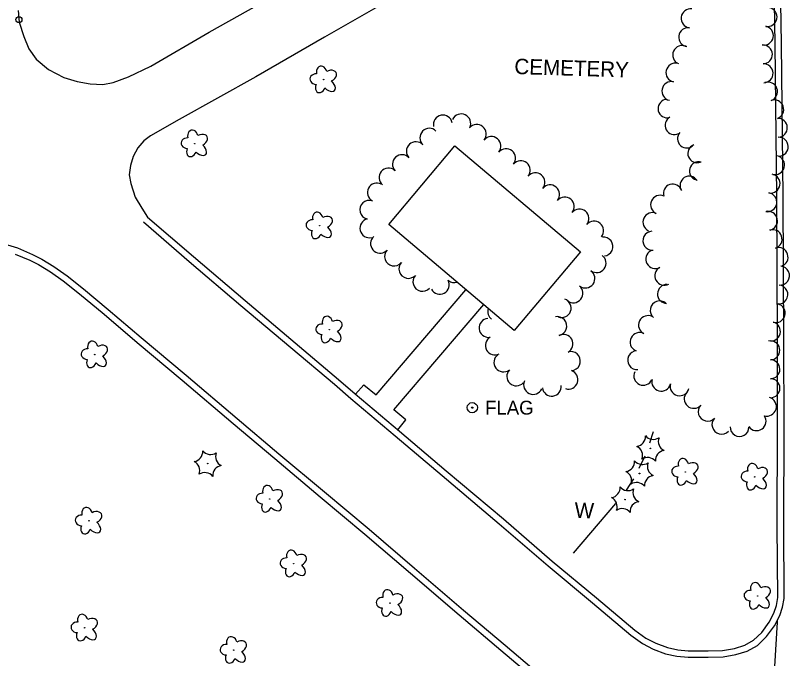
# Model space of a CAD drawing. Extents: x 588843 to 2552415, y 180129 to 269402.
# Drawn here: x 609554.3 to 609855.7, y 183422.8 to 183673.2 of the extents above; entities that cross this region are included whole.
import ezdxf

# ---------------------------------------------------------------- set-up
doc = ezdxf.new("R2010")
doc.units = 0
for name, color, linetype in [('E_AREA', 7, 'Continuous'), ('E_AREA_Text', 7, 'Continuous'), ('E_BLD', 7, 'Continuous'), ('E_DRN', 7, 'Continuous'), ('E_DWY', 7, 'Continuous'), ('E_LAND_TreeLine_P', 7, 'Continuous'), ('E_LAND_Vegetation', 7, 'Continuous'), ('E_MISCPROP', 7, 'Continuous'), ('E_PATH_Sidewalk', 7, 'Continuous'), ('E_RDWY', 7, 'Continuous'), ('E_RDWY_C_and_G', 7, 'Continuous'), ('E_WAL', 7, 'Continuous'), ('E_WAL_Text', 7, 'Continuous')]:
    doc.layers.add(name, color=color, linetype=linetype)

# ---------------------------------------------------------------- blocks, each defined once
blk = doc.blocks.new('W_23_1')
at = {"layer": 'E_WAL_Text'}
blk.add_text('W', height=39.4, dxfattribs=at).set_placement((-14.6, -19.7))
blk = doc.blocks.new('FPOL_2')
at = {"layer": 'E_MISCPROP'}
for radius in [13.1, 1.64]:
    blk.add_circle((0, 0), radius, dxfattribs=at)
blk.add_text('FLAG', height=35.43, dxfattribs=at).set_placement((32.8, -17.7))
blk = doc.blocks.new('DTRE_4')
at = {"layer": 'E_LAND_Vegetation'}
blk.add_circle((-0.6, 0), 0.601, dxfattribs=at)
for centre, major_axis, ratio in [((-6.1, 17.5), (4.5, -16.3), 0.782863), ((13.3, 9), (-17.3, -9.6), 0.691916), ((-19.3, 0.5), (16.2, -0.4), 0.832022), ((-8.2, -17.2), (5.9, 15.9), 0.716896), ((11.6, -12.2), (-16.4, 15), 0.560249)]:
    blk.add_ellipse(centre, major_axis=major_axis, ratio=ratio, start_param=1.570796, end_param=4.712389, dxfattribs=at)
blk = doc.blocks.new('CTRE_4')
at = {"layer": 'E_LAND_Vegetation'}
blk.add_circle((0, 0), 0.733, dxfattribs=at)
for centre, start, end in [((-39.3, 29.4), 280.2067, 5.9716), ((5.9, 49), 220.2113, 305.9762), ((45.4, 19.3), 160.2113, 245.9762), ((-45.4, -19.3), 340.2113, 65.9762), ((39.5, -29.6), 100.2511, 185.9272), ((-5.9, -49), 40.2113, 125.9762)]:
    blk.add_arc(centre, 25.8, start, end, dxfattribs=at)
blk = doc.blocks.new('CEM')
at = {"layer": 'E_AREA'}
blk.add_text('CEMETERY', height=39.37, dxfattribs=at).set_placement((-143.4, -19.7))

msp = doc.modelspace()

# ---------------------------------------------------------------- linework, layer by layer
at = {"layer": 'E_BLD'}
msp.add_lwpolyline([(609725.35, 183622.37), (609774.28, 183581.1), (609748.53, 183550.58), (609699.61, 183591.84)], close=True, dxfattribs=at)
at = {"layer": 'E_DRN'}
msp.add_circle((609555.66, 183671.58), 1.17, dxfattribs=at)
at = {"layer": 'E_DWY'}
for points in [[(609555.29, 183675.11), (609555.78, 183670.61), (609557.53, 183665.03), (609559.46, 183660.13), (609562.3, 183656.14), (609567.16, 183652.19), (609573.15, 183649.09), (609578.33, 183647.45), (609583.34, 183646.5), (609588.38, 183646.35), (609592.35, 183647.07), (609598.34, 183649.25), (609607.02, 183653.43), (609629.71, 183666.67), (609672.48, 183690.69), (609698.71, 183705.1), (609718.45, 183715.61), (609731.27, 183721.44), (609742.58, 183725.99), (609753.05, 183729.22), (609767.74, 183733.17), (609783.49, 183736.04), (609797.46, 183737.2), (609814.31, 183737.42)], [(609831.37, 183714.4), (609824.18, 183714.84), (609809.64, 183714.5), (609797.83, 183713.74), (609788.41, 183712.64), (609776.22, 183710.76), (609762.3, 183707.36), (609746.19, 183702.33), (609731.36, 183696.03), (609718.25, 183689.75), (609701.85, 183680.38), (609674.57, 183664.7), (609647.89, 183649.33), (609618.1, 183632.68), (609606.94, 183626.34), (609604.25, 183624.43), (609601.91, 183621.69), (609600.16, 183618.29), (609599.07, 183614.79), (609598.51, 183611.17), (609599.23, 183607.77), (609600.95, 183602.49), (609603.44, 183598.14), (609605.72, 183594.71)], [(609604.09, 183592.81), (609621.96, 183577.44), (609642.09, 183560.31), (609661.55, 183543.86), (609678.48, 183529.61), (609684.88, 183524.03), (609702.18, 183509.46), (609720.43, 183494.03), (609742.67, 183475.28), (609761.68, 183458.88), (609778.94, 183444.51), (609793.88, 183431.9), (609798.42, 183428.63), (609802.6, 183426.48), (609807.4, 183424.7), (609811.81, 183423.71), (609816.16, 183423.37), (609823.99, 183423.29), (609829.81, 183423.45), (609834.82, 183424.34), (609839.25, 183425.68), (609843.18, 183427.93), (609846.73, 183431.35), (609849.88, 183435.6), (609850.91, 183437.56)], [(609605.72, 183594.71), (609623.58, 183579.34), (609643.7, 183562.22), (609663.16, 183545.77), (609680.11, 183531.51), (609686.51, 183525.93), (609703.79, 183511.37), (609722.04, 183495.94), (609744.29, 183477.18), (609763.3, 183460.79), (609780.54, 183446.43), (609795.42, 183433.87), (609799.72, 183430.77), (609803.61, 183428.78), (609808.11, 183427.11), (609812.18, 183426.19), (609816.27, 183425.87), (609823.96, 183425.79), (609829.56, 183425.95), (609834.24, 183426.77), (609838.25, 183427.99), (609841.67, 183429.95), (609844.84, 183433.01), (609847.76, 183436.93), (609849.61, 183440.48), (609850.55, 183443.41), (609851.1, 183446.56)], [(609549.9, 183584.32), (609555.09, 183582.65), (609560.9, 183580.18), (609564.55, 183578.36), (609569.28, 183575.41), (609574.39, 183571.85), (609580.76, 183566.78), (609590.43, 183558.76), (609603.26, 183547.83), (609620.76, 183533.15), (609640.62, 183516.26), (609656.88, 183502.56), (609674.57, 183487.72), (609691.95, 183473.12), (609709.72, 183457.95), (609728.74, 183441.69), (609744.92, 183427.99), (609764.04, 183411.85)], [(609554.22, 183580.31), (609559.86, 183577.9), (609563.33, 183576.18), (609567.9, 183573.32), (609572.9, 183569.85), (609579.18, 183564.84), (609588.82, 183556.84), (609601.65, 183545.92), (609619.15, 183531.24), (609639, 183514.35), (609655.27, 183500.65), (609672.96, 183485.8), (609690.34, 183471.21), (609708.1, 183456.05), (609727.12, 183439.78), (609743.31, 183426.08), (609762.42, 183409.94)]]:
    msp.add_lwpolyline(points, dxfattribs=at)
at = {"layer": 'E_LAND_TreeLine_P'}
for centre, radius, start, end in [((609817.16, 183672.04), 3.69, 82.6243, 262.6243), ((609847.13, 183672.57), 3.69, 259.018, 79.018), ((609816.22, 183664.73), 3.69, 82.6243, 262.6243), ((609845.72, 183665.33), 3.69, 259.018, 79.018), ((609845.31, 183658.02), 3.69, 272.2144, 92.2144), ((609813.91, 183657.8), 3.69, 66.0384, 246.0384), ((609811.27, 183650.95), 3.69, 77.6223, 257.6223), ((609845.6, 183650.65), 3.69, 272.2144, 92.2144), ((609809.69, 183643.75), 3.69, 77.6223, 257.6223), ((609847.3, 183643.56), 3.69, 289.3817, 109.3817), ((609808.08, 183636.93), 3.6, 92.9029, 272.9029), ((609849.74, 183636.6), 3.69, 289.3817, 109.3817), ((609727.84, 183631.15), 3.7, 334.5393, 154.5393), ((609720.7, 183630.68), 3.7, 11.1679, 191.1679), ((609810.8, 183630.38), 3.6, 117.5997, 297.5997), ((609851.14, 183629.44), 3.69, 272.7797, 92.7797), ((609715.45, 183625.54), 3.7, 45.8445, 225.8445), ((609733.92, 183627.03), 3.7, 320.5195, 140.5195), ((609739.64, 183622.33), 3.7, 320.5195, 140.5195), ((609815.68, 183625.19), 3.6, 137.5098, 317.5098), ((609851.5, 183622.08), 3.69, 272.7797, 92.7797), ((609710.22, 183620.31), 3.7, 42.9754, 222.9754), ((609819.7, 183619.45), 3.6, 111.4405, 291.4405), ((609745.35, 183617.62), 3.7, 320.5195, 140.5195), ((609704.8, 183615.26), 3.7, 42.9754, 222.9754), ((609751.06, 183612.92), 3.7, 320.5195, 140.5195), ((609850.08, 183614.9), 3.69, 255.5176, 75.5176), ((609699.56, 183610.05), 3.7, 50.0081, 230.0081), ((609820.33, 183612.65), 3.6, 74.2057, 254.2057), ((609756.77, 183608.21), 3.7, 320.5195, 140.5195), ((609816.65, 183607), 3.6, 32.4016, 212.4016), ((609848.3, 183607.75), 3.69, 260.3886, 80.3886), ((609694.99, 183604.26), 3.7, 62.1465, 242.1465), ((609810.19, 183603.96), 3.6, 17.6841, 197.6841), ((609762.48, 183603.51), 3.7, 320.5195, 140.5195), ((609768.19, 183598.8), 3.7, 320.5195, 140.5195), ((609805.28, 183599.49), 3.69, 66.2674, 246.2674), ((609847.07, 183600.48), 3.69, 260.3886, 80.3886), ((609692.1, 183597.49), 3.7, 73.5446, 253.5446), ((609773.91, 183594.1), 3.7, 320.5195, 140.5195), ((609802.31, 183592.75), 3.69, 66.2674, 246.2674), ((609847.32, 183593.24), 3.69, 281.9782, 101.9782), ((609692.14, 183590.32), 3.7, 102.7421, 282.7421), ((609779.62, 183589.39), 3.7, 320.5195, 140.5195), ((609849.08, 183586.1), 3.69, 288.3782, 108.3782), ((609696.26, 183584.35), 3.7, 130.8053, 310.8053), ((609783.2, 183583.22), 3.7, 276.0071, 96.0071), ((609802.3, 183585.48), 3.69, 93.8595, 273.8595), ((609701.74, 183579.39), 3.7, 138.7509, 318.7509), ((609803.43, 183578.31), 3.69, 118.3557, 298.3557), ((609851.41, 183579.1), 3.69, 288.3782, 108.3782), ((609780.55, 183576.78), 3.7, 233.8616, 53.8616), ((609707.3, 183574.51), 3.7, 137.4268, 317.4268), ((609806.93, 183571.82), 3.69, 118.3557, 298.3557), ((609852, 183571.9), 3.69, 264.8755, 84.8755), ((609712.75, 183569.5), 3.7, 137.4268, 317.4268), ((609776.19, 183570.8), 3.7, 233.8616, 53.8616), ((609719.5, 183568.34), 3.7, 208.3557, 28.3557), ((609725.17, 183572.88), 3.7, 231.2115, 287.4332), ((609807.96, 183564.75), 3.69, 88.2419, 268.2419), ((609851.34, 183564.56), 3.69, 264.8755, 84.8755), ((609771.56, 183565.03), 3.7, 230.777, 50.777), ((609766.94, 183559.26), 3.7, 250.3916, 70.3916), ((609805.16, 183558.38), 3.69, 49.4121, 229.4121), ((609850.31, 183557.28), 3.69, 255.2473, 75.2473), ((609741.9, 183557.86), 3.7, 160.3798, 233.2499), ((609800.6, 183552.63), 3.69, 63.4668, 243.4668), ((609738.54, 183551.53), 3.7, 95.1949, 275.1949), ((609765.23, 183552.24), 3.7, 281.2365, 101.2365), ((609848.44, 183550.16), 3.69, 255.2473, 75.2473), ((609740.93, 183544.68), 3.7, 118.2603, 298.2603), ((609767.68, 183545.34), 3.7, 298.4154, 118.4154), ((609797.3, 183546.04), 3.69, 63.4668, 243.4668), ((609848.21, 183542.82), 3.69, 270.1511, 90.1511), ((609744.31, 183538.12), 3.7, 126.3307, 306.3307), ((609770.54, 183538.62), 3.7, 273.9525, 93.9525), ((609796.37, 183538.97), 3.69, 94.0683, 274.0683), ((609848.23, 183535.45), 3.69, 270.1511, 90.1511), ((609749.3, 183532.7), 3.7, 136.9572, 316.9572), ((609769.61, 183531.42), 3.7, 251.7819, 71.7819), ((609798.75, 183532.91), 3.69, 155.6221, 335.6221), ((609755.85, 183529.36), 3.7, 155.6221, 335.6221), ((609763.14, 183528.67), 3.7, 186.9881, 6.9881), ((609805.72, 183530.61), 3.69, 165.816, 345.816), ((609812.87, 183528.81), 3.69, 165.816, 345.816), ((609848.25, 183528.07), 3.69, 270.1511, 90.1511), ((609818.38, 183523.93), 3.69, 138.0627, 318.0627), ((609846.89, 183520.9), 3.69, 253.5655, 73.5655), ((609823.81, 183518.95), 3.69, 136.6893, 316.6893), ((609842.86, 183515.23), 3.69, 214.815, 34.815), ((609829.18, 183513.89), 3.69, 136.6893, 316.6893), ((609836.21, 183512.98), 3.69, 179.4354, 359.4354)]:
    msp.add_arc(centre, radius, start, end, dxfattribs=at)
at = {"layer": 'E_PATH_Sidewalk'}
for points in [[(609686.7, 183525.77), (609689.93, 183529.43), (609694.72, 183525.5), (609729.64, 183566.3), (609729.74, 183566.42)], [(609703.22, 183511.85), (609706.35, 183515.81), (609701.62, 183519.6), (609736.61, 183560.63)]]:
    msp.add_lwpolyline(points, dxfattribs=at)
at = {"layer": 'E_RDWY'}
msp.add_lwpolyline([(609850.93, 183437.61), (609850.91, 183436.93), (609849.89, 183419.67), (609848.07, 183400.7), (609846.65, 183383.51), (609845.77, 183372.47), (609845.75, 183372.24)], dxfattribs=at)
at = {"layer": 'E_RDWY_C_and_G'}
for points in [[(609852.61, 183662.01), (609852.07, 183694.5), (609852.27, 183758.75), (609852.04, 183801.1), (609852.02, 183813.31), (609851.79, 183847.85)], [(609850.11, 183661.97), (609849.57, 183694.49), (609849.58, 183696.69)], [(609851.1, 183446.56), (609850.92, 183474.48), (609851.06, 183512.81), (609850.96, 183546.55), (609850.71, 183602.72), (609850.11, 183661.97)], [(609853.56, 183446.13), (609853.6, 183446.58), (609853.42, 183474.48), (609853.56, 183512.81), (609853.46, 183546.56), (609853.21, 183602.74), (609852.61, 183662)], [(609850.93, 183437.61), (609851.93, 183439.51), (609852.98, 183442.81), (609853.56, 183446.13)]]:
    msp.add_lwpolyline(points, dxfattribs=at)
at = {"layer": 'E_WAL'}
for points in [[(609801.3, 183506.75), (609802.77, 183511.25)], [(609797.09, 183496.95), (609799.46, 183501.77)], [(609792.23, 183488.31), (609795.09, 183492.77)], [(609771.57, 183463.8), (609788.07, 183483.15)]]:
    msp.add_lwpolyline(points, dxfattribs=at)

# ---------------------------------------------------------------- block references
at = {"layer": 'E_AREA_Text', "xscale": 0.15240030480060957, "yscale": 0.1524003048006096, "rotation": -1.758080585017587}
msp.add_blockref('CEM', (609770.41, 183652.73), dxfattribs=at)
at = {"layer": 'E_LAND_Vegetation', "xscale": 0.15240030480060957, "yscale": 0.1524003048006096, "rotation": -1.758080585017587}
for name, p in [('DTRE_4', (609674.38, 183648.23)), ('DTRE_4', (609624.22, 183623.29)), ('DTRE_4', (609672.83, 183591.37)), ('DTRE_4', (609676.63, 183550.84)), ('DTRE_4', (609585.27, 183541.16)), ('CTRE_4', (609801.52, 183504.61)), ('CTRE_4', (609629.14, 183498.73)), ('CTRE_4', (609797.27, 183494.86)), ('DTRE_4', (609815.21, 183495.45)), ('DTRE_4', (609842.23, 183493.53)), ('DTRE_4', (609653.41, 183484.94)), ('CTRE_4', (609791.65, 183484.7)), ('DTRE_4', (609583.01, 183476.43)), ('DTRE_4', (609662.72, 183459.76)), ('DTRE_4', (609843.37, 183447.15)), ('DTRE_4', (609700.18, 183444.38)), ('DTRE_4', (609581.33, 183434.79)), ('DTRE_4', (609639.36, 183426.09))]:
    msp.add_blockref(name, p, dxfattribs=at)
at = {"layer": 'E_MISCPROP', "xscale": 0.1524003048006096, "yscale": 0.1524003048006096}
msp.add_blockref('FPOL_2', (609732.17, 183520.49), dxfattribs=at)
at = {"layer": 'E_WAL_Text', "xscale": 0.15240030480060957, "yscale": 0.1524003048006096, "rotation": -1.758080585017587}
msp.add_blockref('W_23_1', (609774.23, 183480.53), dxfattribs=at)

doc.saveas('drawing.dxf')
